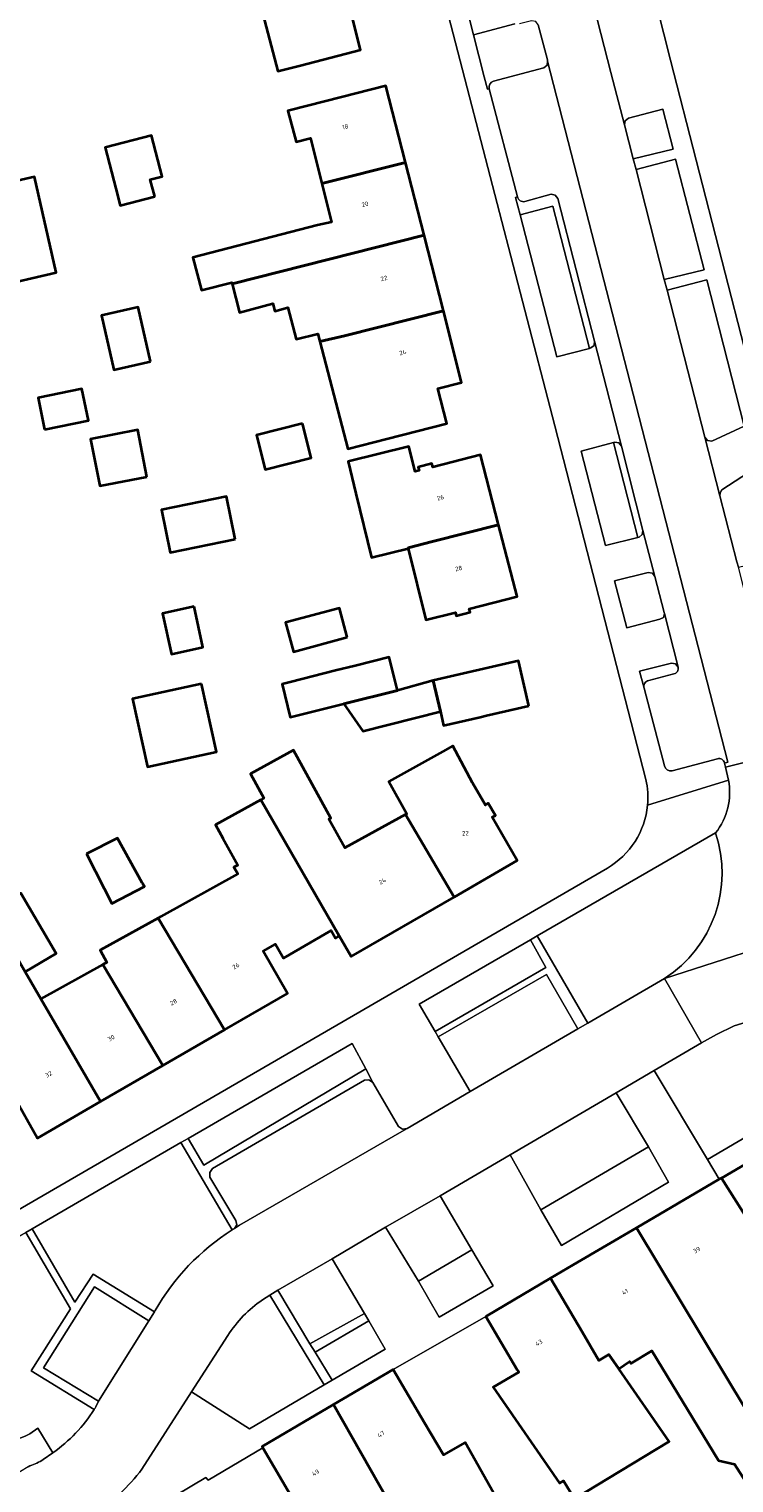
# Model space of a CAD drawing. Header units: metres. Extents: x 197700 to 204338, y 317132 to 325229.
# Tile 291 of 656: x 200620 to 200677, y 319005 to 319122. Entities that reach past the tile are written whole.
import ezdxf
from ezdxf.enums import TextEntityAlignment as Align

# ---------------------------------------------------------------- set-up
doc = ezdxf.new("R2010")
doc.units = ezdxf.units.M
for name, color, linetype, lineweight in [('B-WE-GR-BEPLANTING_CULTUUR_BODEMBEDEKKER-GV', 90, 'Continuous', 18), ('B-WE-GR-BEPLANTING_CULTUUR_HEESTERS-GV', 90, 'Continuous', 18), ('B-WE-OG-BEBOUWING-GV', 7, 'Continuous', 35), ('B-WE-OG-BEBOUWING-T18', 10, 'Continuous', 18), ('B-WE-OG-TERREIN_CULTUURSCHEIDING-GV', 7, 'Continuous', 18), ('B-WE-OG-TERREIN_ERF-GV', 7, 'Continuous', 18), ('B-WE-VH-VERHARDING_BETONSTRAATSTEEN-GV', 252, 'Continuous', 18), ('B-WE-VH-VERHARDING_OPEN-GV', 252, 'Continuous', 18), ('B-WE-VH-VERHARDING_TEGEL-GV', 252, 'Continuous', 18)]:
    doc.layers.add(name, color=color, linetype=linetype, lineweight=lineweight)
doc.styles.add('NLCS-ISO-M200-T18', font='NLCS-ISO.ttf', dxfattribs={"height": 0.36})

msp = doc.modelspace()

# ---------------------------------------------------------------- linework, layer by layer
at = {"layer": 'B-WE-GR-BEPLANTING_CULTUUR_BODEMBEDEKKER-GV'}
for points in [[(200672.536, 319070.959), (200672.333, 319071.223), (200672.004, 319071.275), (200669.428, 319070.613), (200669.792, 319069.256)], [(200670.166, 319069.884), (200672.204, 319070.401)]]:
    msp.add_lwpolyline(points, dxfattribs=at)
for points in [[(200672.204, 319070.401, 0.4284124), (200672.536, 319070.959)], [(200669.792, 319069.256, -0.4190971), (200670.166, 319069.884)]]:
    msp.add_lwpolyline(points, format="xyb", dxfattribs=at)
msp.add_lwpolyline([(200644.637, 319013.445), (200648.901, 319015.949), (200647.572, 319018.227), (200643.24, 319015.703)], close=True, dxfattribs=at)
at = {"layer": 'B-WE-GR-BEPLANTING_CULTUUR_HEESTERS-GV'}
for points in [[(200657.96, 319125.81), (200655.413, 319124.39), (200656.039, 319121.933), (200659.357, 319122.833)], [(200643.992, 319013.066), (200639.593, 319020.299), (200638.995, 319019.915)], [(200636.207, 319017.041), (200633.265, 319012.502), (200637.961, 319009.524), (200643.992, 319013.066)]]:
    msp.add_lwpolyline(points, dxfattribs=at)
for points in [[(200668.919, 319111.933), (200672.139, 319112.735), (200671.321, 319115.948), (200668.526, 319115.224), (200668.274, 319115.015), (200668.217, 319114.695)], [(200669.157, 319111.071), (200671.427, 319102.208), (200674.637, 319102.995), (200672.339, 319111.924)], [(200665.384, 319096.658), (200662.424, 319108.123), (200659.786, 319107.417), (200662.75, 319095.977)], [(200674.704, 319089.504), (200674.911, 319089.231), (200675.25, 319089.188), (200677.882, 319090.381), (200674.846, 319102.178), (200671.661, 319101.343)], [(200667.317, 319089.072), (200664.731, 319088.374), (200666.67, 319080.772), (200669.28, 319081.394)], [(200675.913, 319084.754), (200677.29, 319079.443), (200677.402, 319079.008), (200680.597, 319079.757), (200678.75, 319087.008), (200676.081, 319085.246), (200675.937, 319085.02)], [(200671.427, 319075.347), (200670.672, 319078.263), (200670.466, 319078.534), (200670.129, 319078.586), (200667.418, 319077.914), (200668.399, 319074.113), (200671.078, 319074.816), (200671.363, 319074.965), (200671.445, 319075.277)], [(200651.644, 319043.769), (200652.924, 319041.579), (200661.863, 319046.726), (200660.636, 319048.963)], [(200670.622, 319038.431), (200674.921, 319031.253), (200690.072, 319040.129), (200689.055, 319041.943), (200684.371, 319043.896), (200678.564, 319042.493), (200677.051, 319042.023), (200675.626, 319041.336), (200674.437, 319040.644)], [(200633.016, 319032.949), (200634.269, 319030.785), (200647.334, 319038.551), (200646.251, 319040.603)], [(200670.148, 319032.264), (200661.476, 319027.174), (200663.14, 319024.318), (200671.778, 319029.403)], [(200651.587, 319021.424), (200653.249, 319018.516), (200657.611, 319021.055), (200655.896, 319023.946)]]:
    msp.add_lwpolyline(points, close=True, dxfattribs=at)
msp.add_lwpolyline([(200638.995, 319019.915, 0.1045648), (200636.207, 319017.041)], format="xyb", dxfattribs=at)
at = {"layer": 'B-WE-OG-BEBOUWING-GV'}
for points in [[(200645.911, 319129.71), (200638.027, 319127.666), (200638.901, 319124.133), (200640.229, 319119.002), (200642.074, 319119.479), (200646.914, 319120.732), (200646.226, 319123.389), (200647.448, 319123.688)], [(200650.549, 319111.635), (200648.968, 319117.832), (200644.123, 319116.595), (200641.059, 319115.813), (200641.707, 319113.312), (200642.882, 319113.617), (200643.787, 319109.96)], [(200630.305, 319108.895), (200629.945, 319110.285), (200630.895, 319110.531), (200630.04, 319113.829), (200626.302, 319112.86), (200627.156, 319109.562), (200627.517, 319108.172)], [(200636.547, 319101.861), (200652.043, 319105.781), (200650.549, 319111.635), (200643.787, 319109.96), (200644.559, 319106.844), (200643.45, 319106.586), (200633.393, 319103.974), (200634.076, 319101.347), (200636.516, 319101.98)], [(200616.49, 319101.446), (200617.237, 319101.604), (200622.363, 319102.772), (200620.604, 319110.488), (200614.734, 319109.15)], [(200636.547, 319101.861), (200637.143, 319099.564), (200639.848, 319100.266), (200640.003, 319099.668), (200641.058, 319099.942), (200641.722, 319097.388), (200643.473, 319097.843), (200643.639, 319097.203), (200645.625, 319097.665), (200653.601, 319099.676), (200652.043, 319105.781)], [(200629.959, 319095.599), (200628.972, 319099.981), (200626.01, 319099.314), (200626.997, 319094.931)], [(200649.025, 319089.368), (200653.872, 319090.605), (200653.153, 319093.425), (200655.071, 319093.915), (200653.601, 319099.676), (200645.625, 319097.665), (200643.639, 319097.203), (200645.883, 319088.567)], [(200621.419, 319090.109), (200624.956, 319090.839), (200624.426, 319093.396), (200620.889, 319092.666)], [(200629.668, 319086.299), (200628.933, 319090.087), (200625.133, 319089.349), (200625.868, 319085.561)], [(200642.238, 319090.601), (200638.519, 319089.671), (200639.213, 319086.897), (200642.932, 319087.827)], [(200650.771, 319080.525), (200650.76, 319080.57), (200652.722, 319081.077), (200658.054, 319082.44), (200656.604, 319088.073), (200652.74, 319087.078), (200652.665, 319087.369), (200651.561, 319087.084), (200651.632, 319086.808), (200651.312, 319086.73), (200650.82, 319088.733), (200645.909, 319087.526), (200646.545, 319084.942), (200647.81, 319079.797)], [(200636.805, 319081.258), (200636.103, 319084.71), (200630.861, 319083.643), (200631.563, 319080.193)], [(200658.054, 319082.44), (200652.722, 319081.077), (200650.76, 319080.57), (200650.771, 319080.525), (200652.184, 319074.779), (200654.567, 319075.366), (200654.634, 319075.096), (200655.757, 319075.371), (200655.688, 319075.651), (200659.547, 319076.644)], [(200633.481, 319075.838), (200630.943, 319075.279), (200631.663, 319072.008), (200634.201, 319072.566)], [(200645.844, 319073.363), (200645.205, 319075.712), (200640.87, 319074.563), (200641.501, 319072.18)], [(200649.884, 319069.073), (200649.218, 319071.744), (200646.472, 319071.059), (200644.898, 319070.667), (200641.23, 319069.752), (200640.578, 319069.59), (200641.244, 319066.919), (200645.528, 319067.987), (200645.564, 319067.996)], [(200660.494, 319067.831), (200659.66, 319071.446), (200652.783, 319069.86), (200653.359, 319067.366), (200653.618, 319066.245), (200656.579, 319066.928), (200657.092, 319067.046)], [(200634.079, 319069.605), (200628.525, 319068.383), (200629.73, 319062.906), (200635.284, 319064.128)], [(200649.884, 319069.073), (200645.564, 319067.996), (200647.087, 319065.797), (200653.359, 319067.366), (200652.783, 319069.86)], [(200654.457, 319052.408), (200659.564, 319055.356), (200657.545, 319058.849), (200657.803, 319058.991), (200657.218, 319059.968), (200656.986, 319059.83), (200655.961, 319061.62), (200654.349, 319064.614), (200653.559, 319064.152), (200649.194, 319061.736), (200650.637, 319059.128), (200650.53, 319059.069)], [(200638.862, 319060.259), (200645.199, 319049.282), (200646.159, 319047.619), (200654.457, 319052.408), (200650.53, 319059.069), (200645.646, 319056.365), (200644.36, 319058.688), (200644.53, 319058.782), (200641.499, 319064.258), (200638.025, 319062.335), (200639.101, 319060.391)], [(200645.199, 319049.282), (200638.862, 319060.259), (200635.207, 319058.235), (200635.808, 319057.149), (200637.004, 319054.989), (200636.702, 319054.822), (200637.004, 319054.275), (200630.803, 319050.842), (200630.573, 319050.715), (200635.948, 319041.707), (200641.02, 319044.638), (200639.059, 319048.032), (200640.055, 319048.607), (200640.685, 319047.488), (200644.531, 319049.716), (200644.886, 319049.101), (200645.094, 319049.221)], [(200624.794, 319055.901), (200626.229, 319053.108), (200626.856, 319051.893), (200629.471, 319053.247), (200629.305, 319053.548), (200627.312, 319057.147)], [(200617.005, 319051.259), (200619.846, 319046.385), (200622.355, 319047.848), (200619.515, 319052.722)], [(200625.943, 319035.926), (200621.121, 319044.198), (200619.846, 319046.385), (200617.005, 319051.259), (200614.84, 319049.997), (200610.521, 319047.479), (200613.895, 319041.693), (200614.01, 319041.495), (200615.539, 319042.387), (200618.339, 319037.447), (200618.079, 319037.298), (200618.64, 319036.317), (200618.89, 319036.47), (200620.836, 319032.975)], [(200626.124, 319046.968), (200630.967, 319038.829), (200635.948, 319041.707), (200630.573, 319050.715), (200625.893, 319048.125), (200626.438, 319047.142)], [(200630.967, 319038.829), (200626.124, 319046.968), (200621.121, 319044.198), (200625.943, 319035.926)], [(200682.917, 319018.883), (200685.156, 319020.211), (200687.295, 319016.606), (200687.742, 319016.871), (200689.969, 319018.146), (200681.495, 319032.949), (200676.033, 319029.749)], [(200687.475, 318999.851), (200689.233, 318997.104), (200694.196, 319000.281), (200692.437, 319003.027), (200686.695, 319012), (200682.69, 319018.748), (200682.917, 319018.883), (200676.033, 319029.749), (200675.861, 319029.648), (200669.171, 319025.728), (200679.823, 319008.046), (200680.88, 319008.817)], [(200669.171, 319025.728), (200664.064, 319022.751), (200662.251, 319021.665), (200664.787, 319017.358), (200666.15, 319015.044), (200666.948, 319015.521), (200667.762, 319014.35), (200668.622, 319014.943), (200668.713, 319014.786), (200670.411, 319015.822), (200675.806, 319006.975), (200677.104, 319006.669), (200683.213, 318997.124), (200687.475, 318999.851), (200680.88, 319008.817), (200679.823, 319008.046)], [(200657.03, 319018.591), (200659.566, 319014.283), (200659.679, 319014.092), (200657.623, 319012.889), (200662.964, 319005.137), (200663.289, 319005.328), (200664.168, 319003.871), (200667.861, 319006.102), (200671.831, 319008.5), (200667.762, 319014.35), (200666.948, 319015.521), (200666.15, 319015.044), (200664.787, 319017.358), (200662.251, 319021.665)], [(200652.086, 319009.999), (200649.552, 319014.31), (200644.733, 319011.477), (200649.202, 319003.643), (200649.03, 319003.541), (200652.561, 318997.544), (200655.173, 318999.015), (200659.334, 319001.357), (200655.361, 319008.415), (200653.597, 319007.429)], [(200644.733, 319011.477), (200638.977, 319008.093), (200639.042, 319007.983), (200641.506, 319003.779), (200643.678, 319000.074), (200645.535, 319001.118), (200648.753, 318995.401), (200649.336, 318995.73), (200652.561, 318997.544), (200649.03, 319003.541), (200649.202, 319003.643)]]:
    msp.add_lwpolyline(points, close=True, dxfattribs=at)
at = {"layer": 'B-WE-OG-TERREIN_CULTUURSCHEIDING-GV'}
for points in [[(200675.562, 319057.585), (200661.172, 319049.273)], [(200661.172, 319049.273), (200665.262, 319042.239), (200671.454, 319045.842)], [(200636.552, 319025.559), (200632.426, 319032.608), (200620.415, 319025.662), (200623.853, 319019.736), (200625.332, 319022.007), (200630.284, 319018.967), (200630.337, 319019.053)], [(200625.42, 319011.08), (200620.338, 319014.198), (200623.498, 319019.189), (200619.906, 319025.368), (200610.155, 319019.729), (200614.983, 319010.807)], [(200620.224, 319009.13), (200620.878, 319009.578), (200622.096, 319007.599)]]:
    msp.add_lwpolyline(points, dxfattribs=at)
for points in [[(200671.454, 319045.842, 0.3428585), (200675.562, 319057.585)], [(200630.337, 319019.053, -0.1227128), (200636.552, 319025.559)], [(200622.096, 319007.599, 0.0968603), (200625.42, 319011.08)], [(200615.367, 319010.129, 0.3909175), (200620.224, 319009.13)]]:
    msp.add_lwpolyline(points, format="xyb", dxfattribs=at)
at = {"layer": 'B-WE-OG-TERREIN_ERF-GV'}
for points in [[(200656.712, 319180.014), (200671.927, 319119.906), (200680.214, 319087.634), (200681.248, 319083.599), (200682.079, 319080.358), (200686.438, 319063.352), (200688.53, 319060.946), (200689.259, 319060.36), (200690.166, 319059.953), (200694.4, 319059.171), (200786.959, 319111.482)], [(200669.946, 319061.88), (200662.583, 319090.406), (200649.549, 319140.7)], [(200589.143, 319122.497), (200588.272, 319122.272), (200592.178, 319105.345), (200593.937, 319105.756), (200594.218, 319104.474), (200592.471, 319104.076), (200592.865, 319102.367), (200596.399, 319087.052), (200595.182, 319086.778), (200594.039, 319086.522), (200593.967, 319086.281), (200603.416, 319046.287), (200603.247, 319046.258), (200606.188, 319033.833), (200607.643, 319027.858), (200609.341, 319026.052), (200613.726, 319023.965), (200666.83, 319054.745)], [(200619.515, 319052.722), (200622.355, 319047.848), (200619.846, 319046.385), (200621.121, 319044.198), (200626.124, 319046.968), (200626.438, 319047.142), (200625.893, 319048.125), (200630.573, 319050.715), (200630.803, 319050.842), (200637.004, 319054.275), (200636.702, 319054.822), (200637.004, 319054.989), (200635.808, 319057.149), (200635.207, 319058.235), (200638.862, 319060.259), (200639.101, 319060.391), (200638.025, 319062.335), (200641.499, 319064.258), (200644.53, 319058.782), (200644.36, 319058.688), (200645.646, 319056.365), (200650.53, 319059.069), (200650.637, 319059.128), (200649.194, 319061.736), (200653.559, 319064.152), (200654.349, 319064.614), (200655.961, 319061.62), (200656.986, 319059.83), (200657.218, 319059.968), (200657.803, 319058.991), (200657.545, 319058.849), (200659.564, 319055.356), (200654.457, 319052.408), (200646.159, 319047.619), (200645.199, 319049.282), (200645.094, 319049.221), (200644.886, 319049.101), (200644.531, 319049.716), (200640.685, 319047.488), (200640.055, 319048.607), (200639.059, 319048.032), (200641.02, 319044.638), (200635.948, 319041.707), (200630.967, 319038.829), (200625.943, 319035.926), (200620.836, 319032.975), (200618.89, 319036.47)], [(200677.104, 319006.669), (200675.806, 319006.975), (200670.411, 319015.822), (200668.713, 319014.786), (200668.622, 319014.943), (200667.762, 319014.35), (200671.831, 319008.5), (200667.861, 319006.102), (200664.168, 319003.871), (200663.289, 319005.328), (200662.964, 319005.137), (200657.623, 319012.889), (200659.679, 319014.092), (200659.566, 319014.283), (200657.03, 319018.591), (200649.552, 319014.31), (200652.086, 319009.999), (200653.597, 319007.429), (200655.361, 319008.415), (200659.334, 319001.357)], [(200641.506, 319003.779), (200639.042, 319007.983), (200634.631, 319005.388), (200634.43, 319005.609), (200625.978, 319000.573)]]:
    msp.add_lwpolyline(points, dxfattribs=at)
for points in [[(200642.86, 319141.671), (200644.41, 319135.595), (200645.911, 319129.71), (200647.448, 319123.688), (200646.226, 319123.389), (200646.914, 319120.732), (200642.074, 319119.479), (200640.229, 319119.002), (200638.901, 319124.133), (200638.027, 319127.666), (200637.981, 319127.85), (200635.113, 319127.14), (200633.673, 319132.953), (200636.307, 319133.605), (200634.82, 319139.619), (200633.333, 319145.629), (200636.484, 319146.433), (200641.329, 319147.669)], [(200643.639, 319097.203), (200643.473, 319097.843), (200641.722, 319097.388), (200641.058, 319099.942), (200640.003, 319099.668), (200639.848, 319100.266), (200637.143, 319099.564), (200636.547, 319101.861), (200636.516, 319101.98), (200634.076, 319101.347), (200633.393, 319103.974), (200643.45, 319106.586), (200644.559, 319106.844), (200643.787, 319109.96), (200642.882, 319113.617), (200641.707, 319113.312), (200641.059, 319115.813), (200644.123, 319116.595), (200648.968, 319117.832), (200650.549, 319111.635), (200652.043, 319105.781), (200653.601, 319099.676), (200655.071, 319093.915), (200653.153, 319093.425), (200653.872, 319090.605), (200649.025, 319089.368), (200645.883, 319088.567)], [(200630.305, 319108.895), (200627.517, 319108.172), (200627.156, 319109.562), (200626.302, 319112.86), (200630.04, 319113.829), (200630.895, 319110.531), (200629.945, 319110.285)], [(200610.388, 319100.076), (200609.688, 319103.148), (200612.006, 319103.676), (200612.71, 319100.583), (200616.49, 319101.446), (200614.734, 319109.15), (200620.604, 319110.488), (200622.363, 319102.772), (200617.237, 319101.604), (200617.853, 319098.902), (200613.323, 319097.869), (200613.4, 319097.53), (200611.088, 319097.003)], [(200629.959, 319095.599), (200626.997, 319094.931), (200626.01, 319099.314), (200628.972, 319099.981)], [(200620.889, 319092.666), (200624.426, 319093.396), (200624.956, 319090.839), (200621.419, 319090.109)], [(200629.668, 319086.299), (200625.868, 319085.561), (200625.133, 319089.349), (200628.933, 319090.087)], [(200642.238, 319090.601), (200642.932, 319087.827), (200639.213, 319086.897), (200638.519, 319089.671)], [(200651.561, 319087.084), (200652.665, 319087.369), (200652.74, 319087.078), (200656.604, 319088.073), (200658.054, 319082.44), (200659.547, 319076.644), (200655.688, 319075.651), (200655.757, 319075.371), (200654.634, 319075.096), (200654.567, 319075.366), (200652.184, 319074.779), (200650.771, 319080.525), (200647.81, 319079.797), (200646.545, 319084.942), (200645.909, 319087.526), (200650.82, 319088.733), (200651.312, 319086.73), (200651.632, 319086.808)], [(200636.805, 319081.258), (200631.563, 319080.193), (200630.861, 319083.643), (200636.103, 319084.71)], [(200633.481, 319075.838), (200634.201, 319072.566), (200631.663, 319072.008), (200630.943, 319075.279)], [(200641.501, 319072.18), (200640.87, 319074.563), (200645.205, 319075.712), (200645.844, 319073.363)], [(200646.472, 319071.059), (200649.218, 319071.744), (200649.884, 319069.073), (200652.783, 319069.86), (200659.66, 319071.446), (200660.494, 319067.831), (200657.092, 319067.046), (200656.579, 319066.928), (200653.618, 319066.245), (200653.359, 319067.366), (200647.087, 319065.797), (200645.564, 319067.996), (200645.528, 319067.987), (200641.244, 319066.919), (200640.578, 319069.59), (200641.23, 319069.752), (200644.898, 319070.667)], [(200634.079, 319069.605), (200635.284, 319064.128), (200629.73, 319062.906), (200628.525, 319068.383)], [(200626.229, 319053.108), (200624.794, 319055.901), (200627.312, 319057.147), (200629.305, 319053.548), (200629.471, 319053.247), (200626.856, 319051.893)]]:
    msp.add_lwpolyline(points, close=True, dxfattribs=at)
for points in [[(200670.073, 319059.81, 0.0788623), (200669.946, 319061.88)], [(200666.83, 319054.745, 0.2411758), (200670.073, 319059.81)]]:
    msp.add_lwpolyline(points, format="xyb", dxfattribs=at)
at = {"layer": 'B-WE-VH-VERHARDING_BETONSTRAATSTEEN-GV'}
for points in [[(200661.259, 319122.756), (200661.996, 319119.926), (200662.005, 319119.824), (200676.554, 319063.284), (200676.273, 319063.21), (200676.372, 319062.884), (200681.221, 319064.092), (200680.978, 319065.098), (200678.407, 319075.117), (200678.284, 319075.592), (200677.402, 319079.008), (200677.29, 319079.443), (200675.913, 319084.754), (200674.704, 319089.504), (200671.661, 319101.343), (200671.427, 319102.208), (200669.157, 319111.071), (200668.919, 319111.933), (200668.217, 319114.695), (200667.12, 319118.894), (200665.771, 319124.139)], [(200676.273, 319063.21), (200676.554, 319063.284), (200662.005, 319119.824), (200661.969, 319119.497), (200661.71, 319119.296), (200657.654, 319118.215)], [(200657.296, 319117.591), (200659.584, 319108.884)], [(200660.168, 319108.501), (200662.288, 319109.085), (200662.622, 319109.011), (200662.83, 319108.74), (200665.799, 319097.229), (200667.965, 319088.76), (200669.702, 319081.972), (200670.672, 319078.263)], [(200670.672, 319078.263), (200671.427, 319075.347), (200671.445, 319075.277), (200672.536, 319070.959)], [(200672.204, 319070.401), (200670.166, 319069.884)], [(200669.792, 319069.256), (200671.431, 319062.978)], [(200672.052, 319062.601), (200675.712, 319063.56)], [(200682.52, 319058.953), (200682.007, 319061.041), (200681.517, 319063.104), (200681.221, 319064.092), (200676.372, 319062.884), (200676.6, 319061.837)], [(200671.454, 319045.842), (200691.484, 319052.303), (200690.523, 319052.213), (200689.559, 319052.242)], [(200638.995, 319019.915), (200639.593, 319020.299), (200640.237, 319020.714), (200644.631, 319023.241), (200648.929, 319025.785), (200653.352, 319028.326), (200658.982, 319031.622), (200667.552, 319036.616), (200670.622, 319038.431), (200674.437, 319040.644), (200671.454, 319045.842), (200665.262, 319042.239), (200664.46, 319041.772), (200655.753, 319036.716), (200650.688, 319033.756), (200650.246, 319033.498), (200637.147, 319025.945), (200636.747, 319025.682), (200636.648, 319025.621), (200636.552, 319025.559)], [(200630.337, 319019.053), (200630.284, 319018.967), (200629.835, 319018.236), (200625.769, 319011.746), (200625.558, 319011.301)], [(200629.277, 319006.266), (200633.265, 319012.502), (200636.207, 319017.041)], [(200621.317, 319007.039), (200622.096, 319007.599), (200620.878, 319009.578), (200620.224, 319009.13)], [(200622.096, 319007.599), (200621.317, 319007.039)], [(200620.237, 319006.532), (200620.097, 319006.447), (200607.073, 318998.544), (200606.802, 318998.38), (200606.179, 318997.922), (200593.339, 318990.709), (200596.218, 318985.473), (200604.08, 318989.799), (200625.403, 319002.652)], [(200620.097, 319006.447), (200620.237, 319006.532)]]:
    msp.add_lwpolyline(points, dxfattribs=at)
for points in [[(200657.654, 319118.215, 0.4020669), (200657.296, 319117.591)], [(200659.584, 319108.884, 0.4460002), (200660.168, 319108.501)], [(200672.536, 319070.959, -0.4284124), (200672.204, 319070.401)], [(200670.166, 319069.884, 0.4190971), (200669.792, 319069.256)], [(200675.712, 319063.56, -0.4692245), (200676.273, 319063.21)], [(200671.431, 319062.978, 0.4022791), (200672.052, 319062.601)], [(200676.6, 319061.837, -0.2202132), (200675.562, 319057.585)], [(200675.562, 319057.585, -0.3428585), (200671.454, 319045.842)], [(200636.552, 319025.559, 0.1227128), (200630.337, 319019.053)], [(200636.207, 319017.041, -0.1045648), (200638.995, 319019.915)], [(200625.42, 319011.08, -0.0968603), (200622.096, 319007.599)], [(200625.558, 319011.301, -0.0044784), (200625.42, 319011.08)], [(200620.224, 319009.13, -0.3909175), (200615.367, 319010.129)], [(200621.317, 319007.039, -0.0509902), (200620.237, 319006.532)], [(200620.237, 319006.532, 0.0509902), (200621.317, 319007.039)], [(200625.403, 319002.652, 0.08121), (200629.277, 319006.266)]]:
    msp.add_lwpolyline(points, format="xyb", dxfattribs=at)
for points in [[(200694.588, 319053.494), (200693.099, 319052.732), (200691.484, 319052.303), (200671.454, 319045.842), (200674.437, 319040.644), (200675.626, 319041.336), (200677.051, 319042.023), (200678.564, 319042.493), (200684.371, 319043.896), (200692.223, 319045.779), (200693.685, 319046.224), (200695.105, 319046.789), (200695.841, 319047.245), (200697.596, 319048.242)], [(200655.753, 319036.716), (200664.46, 319041.772), (200661.926, 319046.17), (200653.189, 319041.124)], [(200637.147, 319025.945), (200650.246, 319033.498), (200650.688, 319033.756), (200650.306, 319033.7), (200649.98, 319033.913), (200647.914, 319037.453), (200647.579, 319037.677), (200647.243, 319037.651), (200634.97, 319030.518), (200634.744, 319030.201), (200634.757, 319029.815), (200636.839, 319026.329), (200636.929, 319025.977), (200636.747, 319025.682)], [(200667.552, 319036.616), (200658.982, 319031.622), (200661.476, 319027.174), (200670.148, 319032.264)], [(200648.929, 319025.785), (200651.587, 319021.424), (200655.896, 319023.946), (200653.352, 319028.326)], [(200647.223, 319018.826), (200644.631, 319023.241), (200640.237, 319020.714), (200642.821, 319016.381)], [(200625.769, 319011.746), (200629.835, 319018.236), (200625.451, 319020.982), (200621.324, 319014.449)]]:
    msp.add_lwpolyline(points, close=True, dxfattribs=at)
at = {"layer": 'B-WE-VH-VERHARDING_OPEN-GV'}
for points in [[(200665.262, 319042.239), (200661.172, 319049.273), (200660.636, 319048.963), (200661.863, 319046.726), (200652.924, 319041.579), (200653.189, 319041.124), (200661.926, 319046.17), (200664.46, 319041.772)], [(200633.016, 319032.949), (200632.426, 319032.608), (200636.552, 319025.559), (200636.648, 319025.621), (200636.747, 319025.682), (200636.929, 319025.977), (200636.839, 319026.329), (200634.757, 319029.815), (200634.744, 319030.201), (200634.97, 319030.518), (200647.243, 319037.651), (200647.579, 319037.677), (200647.914, 319037.453), (200647.334, 319038.551), (200634.269, 319030.785)], [(200643.992, 319013.066), (200644.637, 319013.445), (200643.24, 319015.703), (200642.821, 319016.381), (200640.237, 319020.714), (200639.593, 319020.299)], [(200647.572, 319018.227), (200647.223, 319018.826), (200642.821, 319016.381), (200643.24, 319015.703)]]:
    msp.add_lwpolyline(points, close=True, dxfattribs=at)
for points in [[(200630.284, 319018.967), (200625.332, 319022.007), (200623.853, 319019.736), (200620.415, 319025.662), (200619.906, 319025.368), (200623.498, 319019.189), (200620.338, 319014.198), (200625.42, 319011.08)], [(200625.558, 319011.301), (200625.769, 319011.746), (200621.324, 319014.449), (200625.451, 319020.982), (200629.835, 319018.236), (200630.284, 319018.967)]]:
    msp.add_lwpolyline(points, dxfattribs=at)
msp.add_lwpolyline([(200625.42, 319011.08, 0.0044784), (200625.558, 319011.301)], format="xyb", dxfattribs=at)
at = {"layer": 'B-WE-VH-VERHARDING_TEGEL-GV'}
for points in [[(200640.48, 319202.661), (200640.893, 319204.15), (200638.533, 319203.643), (200635.881, 319194.846), (200636.914, 319190.769), (200638.371, 319184.949), (200639.831, 319179.117), (200642.835, 319166.579), (200644.294, 319160.744), (200645.754, 319154.909), (200646.317, 319152.78), (200646.392, 319152.813), (200649.549, 319140.7), (200662.583, 319090.406), (200669.946, 319061.88)], [(200680.214, 319087.634), (200671.927, 319119.906), (200656.712, 319180.014)], [(200657.296, 319117.591), (200657.162, 319117.557), (200656.902, 319118.545), (200656.039, 319121.933), (200655.413, 319124.39), (200657.96, 319125.81)], [(200665.771, 319124.139), (200667.12, 319118.894), (200668.217, 319114.695), (200668.274, 319115.015), (200668.526, 319115.224), (200671.321, 319115.948), (200672.139, 319112.735), (200668.919, 319111.933), (200669.157, 319111.071), (200672.339, 319111.924), (200674.637, 319102.995), (200671.427, 319102.208), (200671.661, 319101.343), (200674.846, 319102.178), (200677.882, 319090.381), (200675.25, 319089.188), (200674.911, 319089.231), (200674.704, 319089.504), (200675.913, 319084.754), (200675.937, 319085.02), (200676.081, 319085.246), (200678.75, 319087.008)], [(200662.005, 319119.824), (200661.996, 319119.926), (200661.259, 319122.756), (200661.051, 319123.018), (200660.722, 319123.073), (200659.74, 319122.818)], [(200659.357, 319122.833), (200656.039, 319121.933), (200656.902, 319118.545), (200657.162, 319117.557), (200657.296, 319117.591)], [(200657.654, 319118.215), (200661.71, 319119.296), (200661.969, 319119.497), (200662.005, 319119.824)], [(200671.431, 319062.978), (200669.792, 319069.256), (200669.428, 319070.613), (200672.004, 319071.275), (200672.333, 319071.223), (200672.536, 319070.959), (200671.445, 319075.277), (200671.363, 319074.965), (200671.078, 319074.816), (200668.399, 319074.113), (200667.418, 319077.914), (200670.129, 319078.586), (200670.466, 319078.534), (200670.672, 319078.263), (200669.702, 319081.972), (200669.651, 319081.648), (200669.395, 319081.446), (200669.28, 319081.394), (200666.67, 319080.772), (200664.731, 319088.374), (200667.317, 319089.072), (200667.43, 319089.093), (200667.761, 319089.03), (200667.965, 319088.76), (200665.799, 319097.229), (200665.756, 319096.895), (200665.49, 319096.69), (200665.384, 319096.658), (200662.75, 319095.977), (200659.786, 319107.417), (200659.425, 319108.829), (200659.584, 319108.884), (200657.296, 319117.591)], [(200659.584, 319108.884), (200659.425, 319108.829), (200659.786, 319107.417), (200662.424, 319108.123), (200665.384, 319096.658)], [(200665.384, 319096.658), (200665.49, 319096.69), (200665.756, 319096.895), (200665.799, 319097.229), (200662.83, 319108.74), (200662.622, 319109.011), (200662.288, 319109.085), (200660.168, 319108.501)], [(200670.073, 319059.81), (200676.6, 319061.837), (200676.372, 319062.884), (200676.273, 319063.21)], [(200675.712, 319063.56), (200672.052, 319062.601)], [(200676.6, 319061.837), (200670.073, 319059.81)], [(200650.688, 319033.756), (200655.753, 319036.716), (200653.189, 319041.124), (200652.924, 319041.579), (200651.644, 319043.769), (200660.636, 319048.963), (200661.172, 319049.273), (200675.562, 319057.585)], [(200666.83, 319054.745), (200613.726, 319023.965), (200609.067, 319021.264), (200610.155, 319019.729), (200619.906, 319025.368), (200620.415, 319025.662), (200632.426, 319032.608), (200633.016, 319032.949), (200646.251, 319040.603), (200647.334, 319038.551), (200647.914, 319037.453), (200649.98, 319033.913), (200650.306, 319033.7), (200650.688, 319033.756)], [(200690.072, 319040.129), (200674.921, 319031.253), (200675.861, 319029.648), (200676.033, 319029.749), (200681.495, 319032.949)], [(200669.171, 319025.728), (200675.861, 319029.648), (200674.921, 319031.253), (200670.622, 319038.431), (200667.552, 319036.616), (200670.148, 319032.264), (200671.778, 319029.403), (200663.14, 319024.318), (200661.476, 319027.174), (200658.982, 319031.622), (200653.352, 319028.326), (200655.896, 319023.946), (200657.611, 319021.055), (200653.249, 319018.516), (200651.587, 319021.424), (200648.929, 319025.785), (200644.631, 319023.241), (200647.223, 319018.826), (200647.572, 319018.227), (200648.901, 319015.949), (200644.637, 319013.445), (200643.992, 319013.066), (200637.961, 319009.524), (200633.265, 319012.502), (200629.277, 319006.266)], [(200592.536, 318980.952), (200594.963, 318982.31), (200607.74, 318989.94), (200608.454, 318990.366), (200609.674, 318988.423), (200612.085, 318989.795), (200617.921, 318993.169), (200623.888, 318996.62), (200627.262, 318998.625), (200626.355, 319000), (200625.978, 319000.573), (200634.43, 319005.609), (200634.631, 319005.388), (200639.042, 319007.983), (200638.977, 319008.093), (200644.733, 319011.477), (200649.552, 319014.31), (200657.03, 319018.591), (200662.251, 319021.665), (200664.064, 319022.751), (200669.171, 319025.728)]]:
    msp.add_lwpolyline(points, dxfattribs=at)
for points in [[(200657.296, 319117.591, -0.4020669), (200657.654, 319118.215)], [(200660.168, 319108.501, -0.4460002), (200659.584, 319108.884)], [(200676.273, 319063.21, 0.4692245), (200675.712, 319063.56)], [(200672.052, 319062.601, -0.4022791), (200671.431, 319062.978)], [(200669.946, 319061.88, -0.0788623), (200670.073, 319059.81)], [(200675.562, 319057.585, 0.2202132), (200676.6, 319061.837)], [(200670.073, 319059.81, -0.2411758), (200666.83, 319054.745)], [(200629.277, 319006.266, -0.08121), (200625.403, 319002.652)]]:
    msp.add_lwpolyline(points, format="xyb", dxfattribs=at)
msp.add_lwpolyline([(200667.317, 319089.072), (200669.28, 319081.394), (200669.395, 319081.446), (200669.651, 319081.648), (200669.702, 319081.972), (200667.965, 319088.76), (200667.761, 319089.03), (200667.43, 319089.093)], close=True, dxfattribs=at)

# ---------------------------------------------------------------- texts
at = {"layer": 'B-WE-OG-BEBOUWING-T18', "style": 'NLCS-ISO-M200-T18'}
for s, rotation, p in [('18', 14.3, (200645.681, 319114.535)), ('20', 14.3, (200647.276, 319108.282)), ('22', 14.3, (200648.802, 319102.304)), ('24', 14.3, (200650.328, 319096.325)), ('26', 14.4, (200653.362, 319084.621)), ('28', 14.4, (200654.832, 319078.912)), ('22', 3, (200655.375, 319057.557)), ('24', 29.9, (200648.674, 319053.689)), ('26', 30, (200636.855, 319046.851)), ('28', 30, (200631.815, 319043.939)), ('30', 30, (200626.792, 319041.036)), ('32', 30, (200621.745, 319038.12)), ('39', 30.3, (200674.044, 319023.947)), ('41', 30.2, (200668.26, 319020.567)), ('43', 30.4, (200661.305, 319016.466)), ('47', 30.4, (200648.571, 319009.093)), ('49', 30.4, (200643.284, 319005.985))]:
    msp.add_text(s, height=0.36, rotation=rotation, dxfattribs=at).set_placement(p, align=Align.MIDDLE)

doc.saveas('drawing.dxf')
